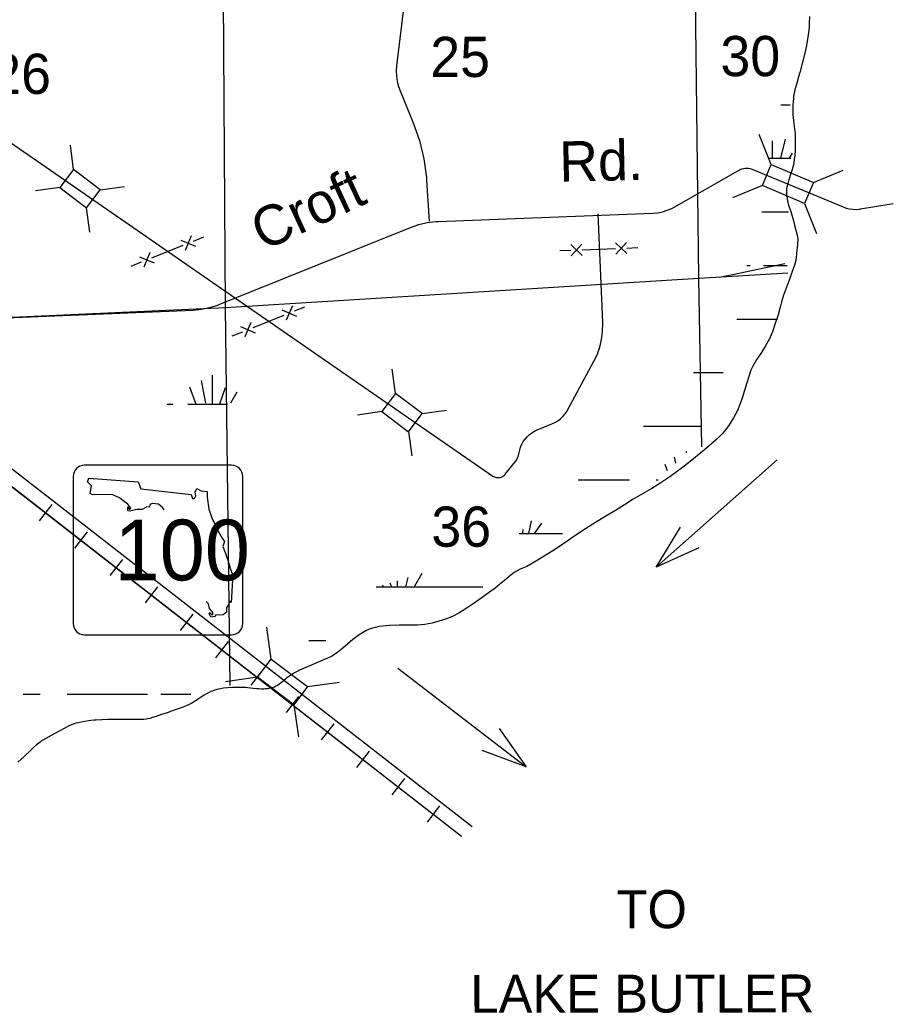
# Model space of a CAD drawing. Extents: x 2480962 to 2688785, y 277103 to 599240.
# Drawn here: x 2606370 to 2616151, y 400295 to 411419 of the extents above; entities that cross this region are included whole.
import ezdxf

# ---------------------------------------------------------------- set-up
doc = ezdxf.new("R2010")
doc.units = 0
for name, color, linetype in [('Bridges', 7, 'Continuous'), ('Local Roads Improved', 7, 'Continuous'), ('Local Roads Related Text', 7, 'Continuous'), ('Narrow River Creek and Branch and Slough', 7, 'Continuous'), ('Railroads', 7, 'Continuous'), ('Roadshields State Highways', 7, 'Continuous'), ('Section Lines', 7, 'Continuous'), ('Section Numbers', 7, 'Continuous'), ('State Roads Related Text', 7, 'Continuous'), ('State Routes Highway Center Lines', 7, 'Continuous'), ('Swamps', 7, 'Continuous'), ('Uninventoried Roads and Features', 7, 'Continuous'), ('Wide Rivers and Canals Text', 7, 'Continuous')]:
    doc.layers.add(name, color=color, linetype=linetype)

msp = doc.modelspace()

# ---------------------------------------------------------------- linework, layer by layer
at = {"layer": 'Bridges'}
for p, q in [((2614785.947, 409797.713), (2614649.732, 410133.149)), ((2615257.599, 409598.492), (2615593.035, 409734.707)), ((2614686.337, 409561.887), (2614350.901, 409425.671)), ((2615157.988, 409362.666), (2615294.204, 409027.23)), ((2609184.43, 404260.222), (2609134.364, 404618.782)), ((2609030.183, 404055.909), (2608671.623, 404005.842)), ((2609593.056, 403951.728), (2609951.617, 404001.795)), ((2609438.81, 403747.415), (2609488.876, 403388.855))]:
    msp.add_line(p, q, dxfattribs=at)
for points in [[(2614785.947, 409797.713), (2615257.599, 409598.492), (2615157.988, 409362.666), (2614686.337, 409561.887)], [(2609184.43, 404260.222), (2609593.056, 403951.728), (2609438.81, 403747.415), (2609030.183, 404055.909)]]:
    msp.add_lwpolyline(points, close=True, dxfattribs=at)
at = {"layer": 'Local Roads Improved'}
for p, q in [((2610924.151, 413668.083), (2610589.195, 410904.529)), ((2610627.774, 410623.558), (2610776.41, 410265.551)), ((2613698.809, 409322.64), (2614420.577, 409733.512)), ((2614580.354, 409743.394), (2615590.231, 409323.597)), ((2610926.091, 409619.453), (2610954.287, 409163.657)), ((2615785.721, 409301.044), (2616151.12, 409361.602)), ((2611055.052, 409160.871), (2613459.378, 409254.265)), ((2608611.001, 408233.1), (2610746.819, 409094.802)), ((2605333.159, 408045.439), (2608311.234, 408168.523))]:
    msp.add_line(p, q, dxfattribs=at)
for points in [[(2610589.195, 410904.529), (2610585.213, 410846.286), (2610587.342, 410787.945), (2610595.557, 410730.145), (2610609.768, 410673.522), (2610627.774, 410623.558)], [(2610776.41, 410265.551), (2610846.747, 410067.445), (2610895.991, 409863.073), (2610923.602, 409654.672), (2610926.091, 409619.453)], [(2614420.577, 409733.512), (2614437.59, 409742.05), (2614455.403, 409748.764), (2614473.82, 409753.578), (2614492.64, 409756.442), (2614511.655, 409757.322), (2614530.659, 409756.21), (2614549.442, 409753.118), (2614567.798, 409748.079), (2614580.354, 409743.394)], [(2613459.378, 409254.265), (2613514.123, 409259.272), (2613568.043, 409269.972), (2613620.55, 409286.25), (2613671.067, 409307.928), (2613698.809, 409322.64)], [(2615590.231, 409323.597), (2615625.456, 409311.074), (2615661.796, 409302.301), (2615698.855, 409297.374), (2615736.226, 409296.349), (2615773.498, 409299.235), (2615785.721, 409301.044)], [(2610746.819, 409094.802), (2610837.805, 409126.081), (2610931.563, 409147.678), (2611027.065, 409159.356), (2611055.052, 409160.871)], [(2608311.234, 408168.523), (2608404.973, 408177.289), (2608497.281, 408195.805), (2608587.148, 408223.868), (2608611.001, 408233.1)]]:
    msp.add_lwpolyline(points, dxfattribs=at)
at = {"layer": 'Narrow River Creek and Branch and Slough'}
for points in [[(2615215.819, 411455.723), (2615212.282, 411381.358), (2615209.072, 411336.028), (2615205.725, 411302.122), (2615199.347, 411251.388), (2615191.53, 411200.785), (2615178.839, 411131.228), (2615171.719, 411096.644), (2615164.05, 411062.145), (2615135.914, 410945.286), (2615106.313, 410828.867), (2615092.753, 410780.513), (2615070.556, 410708.533), (2615059.759, 410672.317), (2615049.863, 410635.659), (2615045.055, 410614.819), (2615041.481, 410596.507), (2615036.499, 410564.315), (2615033.692, 410540.075), (2615030.718, 410503.615), (2615028.899, 410467.097), (2615028.003, 410430.067), (2615027.985, 410402.259), (2615029.061, 410360.562), (2615031.523, 410318.967), (2615033.582, 410296.694), (2615038.435, 410257.819), (2615046.615, 410199.575), (2615050.123, 410170.395), (2615052.634, 410141.123), (2615054.103, 410111.62), (2615055.001, 410067.316), (2615054.726, 410023.02), (2615053.672, 409981.375), (2615052.271, 409950.163), (2615048.915, 409903.379), (2615043.703, 409856.631), (2615038.524, 409822.406), (2615033.796, 409796.932), (2615025.099, 409759.134), (2615019.93, 409740.459), (2615014.155, 409721.96), (2615011.636, 409714.346), (2615009.116, 409706.733)], [(2614960.243, 409442.611), (2614966.467, 409391.52), (2614978.994, 409340.899), (2614996.356, 409294.081), (2615012.583, 409247.372), (2615029.713, 409182.594), (2615046.81, 409117.812), (2615061.829, 409062.033), (2615076.727, 409006.198), (2615082.843, 408965.826), (2615080.685, 408903.879), (2615073.648, 408841.951), (2615065.326, 408755.504), (2615058.349, 408712.812), (2615046.735, 408671.283), (2615016.405, 408587.56), (2614985.833, 408504.028), (2614952.404, 408413.386), (2614919.194, 408322.658), (2614902.354, 408261.62), (2614887.44, 408199.962), (2614861.657, 408114.231), (2614834.589, 408028.843), (2614803.686, 407935.893), (2614765.99, 407845.436), (2614723.091, 407768.503), (2614676.873, 407693.711), (2614625.796, 407617.817), (2614577.814, 407539.811), (2614557.626, 407494.746), (2614533.154, 407425.05), (2614511.247, 407354.437), (2614484.895, 407267.861), (2614458.432, 407181.316), (2614434.559, 407111.2), (2614407.009, 407042.26), (2614364.229, 406961.337), (2614314.007, 406884.46), (2614277.203, 406831.874), (2614235.974, 406782.986), (2614179.071, 406727.707), (2614120.14, 406674.849), (2614059.63, 406622.2), (2613998.249, 406570.611), (2613895.27, 406488.282), (2613791.596, 406406.833), (2613722.285, 406352.805), (2613651.785, 406300.282), (2613550.497, 406233.311), (2613446.523, 406170.568), (2613343.635, 406110.97), (2613241.085, 406050.864), (2613140.4, 405987.092), (2613039.778, 405923.221), (2612934.102, 405860.361), (2612828.461, 405797.406), (2612706.394, 405720.315), (2612585.752, 405641.012), (2612499.204, 405580.142), (2612412.272, 405519.86), (2612352.225, 405481.542), (2612291.88, 405443.681), (2612193.356, 405382.568), (2612094.457, 405322.113), (2612047.829, 405298.031), (2611975.031, 405266.982), (2611939.696, 405249.695), (2611906.514, 405228.743), (2611850.804, 405185.457), (2611796.31, 405140.727), (2611742.879, 405094.883), (2611688.138, 405050.745), (2611631.045, 405009.622), (2611573.837, 404968.665), (2611510.785, 404923.501), (2611447.709, 404878.37), (2611369.111, 404825.147), (2611287.874, 404775.476), (2611214.212, 404738.767), (2611137.378, 404708.787), (2611062.647, 404684.179), (2610986.491, 404664.117), (2610906.22, 404648.194), (2610825.275, 404639.291), (2610722.482, 404639.816), (2610619.669, 404641.727), (2610508.967, 404635.712), (2610398.456, 404623.869), (2610319.353, 404607.361), (2610281.016, 404594.181), (2610243.615, 404577.129), (2610168.671, 404532.362), (2610099.636, 404480.517), (2610042.621, 404431.401), (2609985.62, 404382.423), (2609931.079, 404338.301), (2609873.35, 404298.377), (2609840.684, 404281.287), (2609522.212, 404144.181)], [(2609522.212, 404144.181), (2609510.595, 404139.049), (2609499.069, 404133.69), (2609468.367, 404118.064), (2609445.878, 404105.373), (2609412.872, 404085.056), (2609380.566, 404063.552), (2609370.213, 404056.038), (2609352.918, 404041.915), (2609327.801, 404019.667), (2609315.072, 404008.664), (2609301.894, 403998.109), (2609282.008, 403983.293), (2609266.88, 403972.789), (2609255.199, 403965.39), (2609236.814, 403955.269), (2609227.11, 403950.725), (2609216.989, 403946.576), (2609195.666, 403939.361), (2609176.983, 403934.429), (2609160.617, 403931.07), (2609146.284, 403928.796), (2609121.178, 403926.137), (2609102.332, 403925.1), (2609074.039, 403924.783), (2609045.727, 403925.581), (2609023.239, 403926.985), (2608983.89, 403930.988), (2608924.859, 403938.097), (2608895.338, 403940.915), (2608865.809, 403942.48), (2608822.999, 403942.972), (2608790.824, 403942.569), (2608742.524, 403940.748), (2608694.262, 403937.499), (2608650.775, 403933.256), (2608618.374, 403928.717), (2608594.256, 403924.193), (2608576.296, 403920.021), (2608562.909, 403916.388), (2608542.978, 403910.04), (2608523.247, 403902.491), (2608507.503, 403895.591), (2608480.879, 403882.518), (2608461.495, 403872.028), (2608432.972, 403855.49), (2608404.637, 403838.358), (2608376.972, 403820.352), (2608336.314, 403792.186), (2608315.597, 403778.717), (2608294.15, 403766.356), (2608259.87, 403749.11), (2608233.742, 403737.141), (2608193.95, 403720.661), (2608153.523, 403705.845), (2608086.082, 403682.636), (2608018.633, 403659.451), (2607957.148, 403638.344), (2607895.644, 403617.268), (2607855.316, 403604.257), (2607824.581, 403595.801), (2607801.303, 403590.522), (2607783.735, 403587.3), (2607757.241, 403583.864), (2607743.942, 403582.853), (2607730.614, 403582.364), (2607685.201, 403582.406), (2607617.078, 403584.087), (2607583.015, 403584.897), (2607548.95, 403585.216), (2607474.114, 403585.075), (2607399.279, 403584.62), (2607355.381, 403583.817), (2607289.57, 403581.325), (2607223.777, 403577.568), (2607202.711, 403575.876), (2607166.02, 403571.582), (2607138.609, 403567.476), (2607097.584, 403560.35), (2607056.575, 403552.638), (2607022.835, 403546.432), (2606997.57, 403541.346), (2606978.866, 403536.813), (2606965.069, 403532.807), (2606944.888, 403525.52), (2606935.081, 403521.186), (2606925.497, 403516.322), (2606867.127, 403484.344), (2606808.883, 403452.223), (2606720.857, 403403.799), (2606632.982, 403355.057), (2606612.935, 403342.897), (2606596.058, 403331.259), (2606581.722, 403320.436), (2606557.411, 403300.365), (2606522.166, 403268.584), (2606487.397, 403236.391)], [(2606487.397, 403236.391), (2606416.928, 403170.817), (2606346.016, 403105.785)]]:
    msp.add_lwpolyline(points, dxfattribs=at)
msp.add_spline([(2614960.243, 409442.611), (2614959.205, 409499.162), (2614977.88, 409598.824), (2615009.116, 409706.733)], degree=3, dxfattribs=at)
at = {"layer": 'Railroads'}
for p, q in [((2573249.347, 431856.346), (2611317.537, 402278.719)), ((2606727.994, 405990.262), (2606586.88, 405808.639)), ((2606727.994, 405990.262), (2606586.88, 405808.639)), ((2607122.826, 405683.492), (2606981.712, 405501.869)), ((2607122.826, 405683.492), (2606981.712, 405501.869)), ((2607517.657, 405376.722), (2607376.543, 405195.099)), ((2607517.657, 405376.722), (2607376.543, 405195.099)), ((2607912.489, 405069.951), (2607771.375, 404888.329)), ((2607912.489, 405069.951), (2607771.375, 404888.329)), ((2608307.321, 404763.181), (2608166.207, 404581.559)), ((2608307.321, 404763.181), (2608166.207, 404581.559)), ((2608702.153, 404456.411), (2608561.038, 404274.789)), ((2608702.153, 404456.411), (2608561.038, 404274.789)), ((2609096.984, 404149.641), (2608955.87, 403968.018)), ((2609096.984, 404149.641), (2608955.87, 403968.018)), ((2609491.816, 403842.871), (2609350.702, 403661.248)), ((2609491.816, 403842.871), (2609350.702, 403661.248)), ((2609886.648, 403536.101), (2609745.533, 403354.478)), ((2609886.648, 403536.101), (2609745.533, 403354.478)), ((2610281.479, 403229.331), (2610140.365, 403047.708)), ((2610281.479, 403229.331), (2610140.365, 403047.708)), ((2610676.311, 402922.56), (2610535.197, 402740.938)), ((2610676.311, 402922.56), (2610535.197, 402740.938)), ((2611071.143, 402615.79), (2610930.028, 402434.168)), ((2611071.143, 402615.79), (2610930.028, 402434.168))]:
    msp.add_line(p, q, dxfattribs=at)
msp.add_lwpolyline([(2564274.069, 438538.947), (2566952.339, 436688.506), (2568328.127, 435679.976), (2568328.128, 435679.975), (2573249.347, 431856.346), (2611317.537, 402278.719)], dxfattribs=at)
msp.add_lwpolyline([(2564274.069, 438538.947), (2566952.339, 436688.506), (2568328.127, 435679.976), (2568328.128, 435679.975), (2573249.347, 431856.346), (2611317.537, 402278.719)], dxfattribs=at)
at = {"layer": 'Roadshields State Highways'}
for p, q in [((2608741.614, 406431.582), (2607091.614, 406431.582)), ((2606966.614, 406306.582), (2606966.614, 404656.582)), ((2608866.614, 404656.582), (2608866.614, 406306.582)), ((2607091.614, 404531.582), (2608741.614, 404531.582))]:
    msp.add_line(p, q, dxfattribs=at)
for points in [[(2607986.252, 405932.484), (2607966.551, 405957.828), (2607923.697, 405994.109), (2607854.471, 406004.004), (2607824.803, 405990.811), (2607821.507, 405961.126), (2607791.838, 405964.425), (2607739.095, 405934.74), (2607679.759, 405934.74), (2607603.94, 405914.95), (2607577.568, 405921.547), (2607580.865, 405964.425), (2607597.347, 405934.74), (2607613.83, 405951.231), (2607577.568, 405994.109), (2607521.529, 406036.987), (2607485.268, 406066.671), (2607412.745, 406099.654), (2607336.927, 406102.952), (2607181.993, 406099.654), (2607158.918, 406116.145), (2607172.104, 406201.901), (2607125.953, 406244.778), (2607142.436, 406284.358)], [(2607142.436, 406284.358), (2607696.241, 406244.778), (2607725.909, 406165.62), (2608289.604, 406102.952), (2608302.79, 406056.776), (2608325.865, 406056.776), (2608342.347, 406089.759), (2608332.458, 406129.339), (2608352.237, 406168.918), (2608401.684, 406145.83), (2608467.613, 406135.935), (2608467.613, 406073.268), (2608487.392, 405938.038), (2608520.356, 405842.388), (2608589.582, 405693.966), (2608635.732, 405614.807), (2608662.104, 405578.526), (2608642.325, 405522.455), (2608668.697, 405453.192), (2608701.662, 405357.541), (2608724.737, 405278.383), (2608751.109, 405209.119), (2608751.109, 405146.452), (2608744.516, 405021.117), (2608741.219, 404948.555), (2608737.923, 404892.484), (2608724.737, 404908.976), (2608708.255, 404872.695), (2608685.179, 404833.115), (2608685.179, 404786.939), (2608645.622, 404757.255), (2608602.768, 404750.658), (2608566.507, 404757.255), (2608553.321, 404737.465), (2608510.467, 404730.869), (2608490.688, 404767.15), (2608500.578, 404783.641), (2608513.763, 404760.553), (2608530.246, 404753.957), (2608530.246, 404783.641), (2608493.985, 404826.519), (2608480.799, 404879.291), (2608458.302, 404903.846)]]:
    msp.add_lwpolyline(points, dxfattribs=at)
for centre, start, end in [((2607091.614, 406306.582), 90, 180), ((2608741.614, 406306.582), 0, 90), ((2607091.614, 404656.582), 180, 270), ((2608741.614, 404656.582), 270, 0)]:
    msp.add_arc(centre, 125, start, end, dxfattribs=at)
at = {"layer": 'Section Lines'}
for p, q in [((2608674.258, 408198.849), (2608635.984, 413681.603)), ((2613975.309, 408526.211), (2613912.959, 413774.436)), ((2614209.285, 408536.235), (2614936.631, 408691.025)), ((2608674.256, 408198.853), (2613973.418, 408526.096)), ((2603314.341, 407954.996), (2608674.258, 408198.849)), ((2608726.211, 403965.916), (2608674.256, 408198.853))]:
    msp.add_line(p, q, dxfattribs=at)
at = {"layer": 'State Roads Related Text'}
msp.add_line((2610603.083, 404157.141), (2612040.607, 403054.653), dxfattribs=at)
msp.add_lwpolyline([(2611736.522, 403481.261), (2612040.607, 403054.653), (2611549.742, 403237.721)], dxfattribs=at)
at = {"layer": 'State Routes Highway Center Lines'}
msp.add_line((2611434.873, 402383.198), (2567594.761, 436445.426), dxfattribs=at)
at = {"layer": 'Swamps'}
for p, q in [((2614942.152, 410082.62), (2614888.542, 409868.171)), ((2613975.309, 408526.211), (2614973.396, 408586.675)), ((2614009.977, 406638.68), (2613975.31, 408526.211)), ((2608402.002, 407381.076), (2608450.335, 407127.346)), ((2608522.825, 407441.488), (2608522.83, 407115.265)), ((2608269.097, 407308.58), (2608341.595, 407115.263)), ((2608667.815, 407296.502), (2608607.406, 407115.266)), ((2612134.012, 405667.718), (2612217.79, 405781.42)), ((2606898.542, 403868.158), (2607498.546, 403868.163)), ((2607498.546, 403868.163), (2607798.549, 403868.165))]:
    msp.add_line(p, q, dxfattribs=at)
for points in [[(2614894.731, 410468.277), (2614998.5, 410468.278)], [(2614797.164, 410062.08), (2614797.167, 409868.271)], [(2615018.375, 409925.038), (2614985.34, 409868.402)], [(2614761.163, 409868.271), (2615007.024, 409868.273)], [(2614678.642, 409268.266), (2614978.385, 409268.268)], [(2614510.888, 408668.26), (2614548.524, 408668.26)], [(2614698.525, 408668.261), (2614965.351, 408668.264)], [(2614398.532, 408068.254), (2614854.373, 408068.258)], [(2613913.45, 407468.245), (2614248.54, 407468.248)], [(2608800.722, 407248.173), (2608728.23, 407127.349)], [(2608015.993, 407115.26), (2608082.366, 407115.261)], [(2608251.511, 407115.263), (2608696.045, 407115.267)], [(2613355.73, 406868.236), (2613998.548, 406868.242)], [(2613836.453, 406568.829), (2613837.3, 406584.344)], [(2613715.265, 406454.189), (2613702.808, 406522.7)], [(2613625.545, 406369.317), (2613598.515, 406440.272)], [(2612621.502, 406268.225), (2613198.551, 406268.23)], [(2613498.553, 406268.233), (2613518.688, 406268.233)], [(2612071.815, 405668.026), (2612101.342, 405809.764)], [(2611962.266, 405668.215), (2612448.555, 405668.219)], [(2612004.716, 405668.234), (2612005.545, 405712.263)], [(2610513.329, 405113.448), (2610531.075, 405068.198)], [(2610597.209, 405138.105), (2610597.21, 405068.198)], [(2610714.721, 405172.648), (2610688.585, 405068.098)], [(2610873.451, 405219.308), (2610785.383, 405068.329)], [(2610359.391, 405068.196), (2611556.166, 405068.207)], [(2610429.648, 405088.849), (2610438.457, 405068.197)], [(2609604.673, 404468.185), (2609798.554, 404468.187)], [(2606406.236, 403868.153), (2606598.54, 403868.155)], [(2607948.55, 403868.167), (2608284.003, 403868.17)]]:
    msp.add_lwpolyline(points, dxfattribs=at)
at = {"layer": 'Uninventoried Roads and Features'}
for p, q in [((2605029.287, 410899.589), (2608775.409, 408309.746)), ((2606972.07, 409744.499), (2606935.729, 410017.042)), ((2606972.07, 409744.499), (2606816.565, 409541.142)), ((2607269.957, 409516.708), (2606972.07, 409744.499)), ((2606816.565, 409541.142), (2606544.022, 409504.8)), ((2606816.565, 409541.142), (2607114.452, 409313.351)), ((2607114.452, 409313.351), (2607269.957, 409516.708)), ((2607269.957, 409516.708), (2607542.5, 409553.05)), ((2607114.201, 409315.232), (2607150.543, 409042.689)), ((2612898.627, 408029.573), (2612846.725, 409246.783)), ((2607849.586, 408754.238), (2608197.35, 408894.545)), ((2608173.966, 408952.505), (2608336.656, 408883.353)), ((2608289.887, 408999.274), (2608220.735, 408836.584)), ((2608313.272, 408941.314), (2608429.193, 408988.082)), ((2612539.948, 408901.221), (2612669.706, 408781.167)), ((2612664.854, 408906.072), (2612544.8, 408776.315)), ((2613039.572, 408920.627), (2613169.329, 408800.573)), ((2613164.477, 408925.479), (2613044.423, 408795.722)), ((2607826.201, 408812.199), (2607757.049, 408649.509)), ((2612417.468, 408833.916), (2612542.374, 408838.768)), ((2612667.28, 408843.62), (2613041.997, 408858.174)), ((2613166.903, 408863.026), (2613291.809, 408867.878)), ((2607617.743, 408660.701), (2607733.664, 408707.47)), ((2607710.28, 408765.43), (2607872.97, 408696.278)), ((2608775.409, 408309.746), (2611668.173, 406309.862)), ((2608981.375, 407972.414), (2609329.139, 408112.721)), ((2609305.755, 408170.681), (2609468.445, 408101.529)), ((2609421.676, 408217.45), (2609352.524, 408054.76)), ((2609445.061, 408159.49), (2609560.982, 408206.258)), ((2608957.99, 408030.375), (2608888.838, 407867.685)), ((2608749.532, 407878.877), (2608865.453, 407925.646)), ((2608842.069, 407983.606), (2609004.759, 407914.454)), ((2612508.73, 407054.559), (2612796.698, 407587.254)), ((2610577.554, 407235.955), (2610539.262, 407508.23)), ((2610577.554, 407235.955), (2610423.509, 407031.491)), ((2610877.063, 407010.303), (2610577.554, 407235.955)), ((2610423.509, 407031.49), (2610151.234, 406993.198)), ((2610423.509, 407031.491), (2610723.018, 406805.839)), ((2610723.018, 406805.839), (2610877.063, 407010.303)), ((2610877.063, 407010.303), (2611149.338, 407048.595)), ((2612163.16, 406825.618), (2612329.582, 406893.681)), ((2610722.754, 406807.718), (2610761.045, 406535.443)), ((2611953.97, 406540.251), (2611968.96, 406600.843)), ((2611806.44, 406329.836), (2611920.7, 406472.823))]:
    msp.add_line(p, q, dxfattribs=at)
for points in [[(2612796.698, 407587.254), (2612835.018, 407667.973), (2612864.691, 407752.256), (2612885.391, 407839.18), (2612896.891, 407927.79), (2612899.067, 408017.117), (2612898.627, 408029.573)], [(2612329.582, 406893.681), (2612363.427, 406909.639), (2612395.418, 406929.047), (2612425.206, 406951.693), (2612452.462, 406977.328), (2612476.891, 407005.672), (2612498.223, 407036.414), (2612508.73, 407054.559)], [(2611968.96, 406600.843), (2611978.936, 406633.688), (2611992.291, 406665.309), (2612008.879, 406695.361), (2612028.515, 406723.515), (2612050.988, 406749.462), (2612076.05, 406772.918), (2612103.427, 406793.625), (2612132.818, 406811.357), (2612163.16, 406825.618)], [(2611920.7, 406472.823), (2611931.404, 406487.758), (2611940.488, 406503.73), (2611947.852, 406520.565), (2611953.417, 406538.077), (2611953.97, 406540.251)], [(2611668.173, 406309.862), (2611677.246, 406304.208), (2611686.86, 406299.533), (2611696.91, 406295.889), (2611707.286, 406293.315), (2611717.875, 406291.84), (2611728.559, 406291.479), (2611739.222, 406292.238), (2611749.748, 406294.107), (2611760.021, 406297.066), (2611769.928, 406301.082), (2611779.361, 406306.113), (2611788.216, 406312.102), (2611796.397, 406318.983), (2611803.814, 406326.682), (2611806.44, 406329.836)]]:
    msp.add_lwpolyline(points, dxfattribs=at)
at = {"layer": 'Wide Rivers and Canals Text'}
msp.add_line((2614851.23, 406492.524), (2613498.057, 405287.994), dxfattribs=at)
msp.add_lwpolyline([(2613974.243, 405506.422), (2613498.057, 405287.994), (2613770.176, 405735.672)], dxfattribs=at)

# ---------------------------------------------------------------- texts
at = {"layer": 'Local Roads Related Text'}
for s, rotation, p in [('Rd.', 1.2040278, (2612415.755, 409606.655)), ('Croft', 24.8809556, (2609096.359, 408825.124))]:
    msp.add_text(s, height=450, rotation=rotation, dxfattribs=at).set_placement(p)
at = {"layer": 'Roadshields State Highways'}
msp.add_text('100', height=680, dxfattribs=at).set_placement((2607429.776, 405141.585))
at = {"layer": 'Section Numbers'}
for s, rotation, p in [('25', 0.0284694, (2610966.59, 410778.576)), ('30', 0.0284694, (2614216.72, 410787.935)), ('26', 0.0284694, (2606049.113, 410589.179)), ('36', 0.0284389, (2610979.431, 405518.368))]:
    msp.add_text(s, height=450, rotation=rotation, dxfattribs=at).set_placement(p)
at = {"layer": 'State Roads Related Text'}
for s, rotation, p in [('TO', 0.0660472, (2613052.837, 401246.204)), ('LAKE BUTLER', 0.0660417, (2611415.488, 400298.87))]:
    msp.add_text(s, height=425, rotation=rotation, dxfattribs=at).set_placement(p)

doc.saveas('drawing.dxf')
